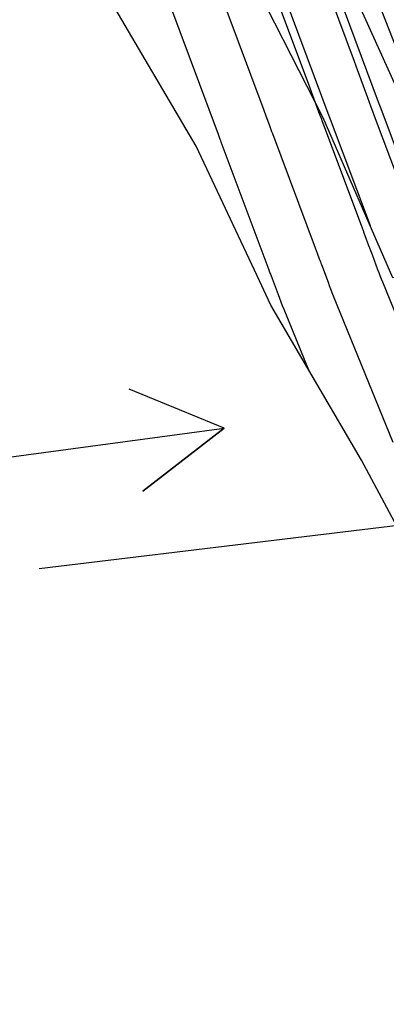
# Model space of a CAD drawing. Extents: x 954385 to 988206, y 1868364 to 1924553.
# Drawn here: x 957806 to 957827.4, y 1919393.1 to 1919451 of the extents above; entities that cross this region are included whole.
import ezdxf

# ---------------------------------------------------------------- set-up
doc = ezdxf.new("R2010")
doc.units = 0
for name, color, linetype in [('13', 7, 'Continuous'), ('16', 7, 'Continuous'), ('22', 7, 'Continuous'), ('24', 7, 'Continuous'), ('26', 7, 'Continuous'), ('6', 7, 'Continuous'), ('7', 7, 'Continuous')]:
    doc.layers.add(name, color=color, linetype=linetype)

msp = doc.modelspace()

# ---------------------------------------------------------------- linework, layer by layer
at = {"layer": '13'}
msp.add_lwpolyline([(957840.331, 1919417.618), (957839.932, 1919418.619), (957839.927, 1919418.632), (957837.003, 1919426.061), (957836.999, 1919426.073), (957836.231, 1919428.038), (957836.208, 1919428.1), (957832.589, 1919437.454), (957832.576, 1919437.488), (957832.563, 1919437.523), (957829.798, 1919444.78), (957829.789, 1919444.804), (957829.777, 1919444.832), (957829.77, 1919444.85), (957829.217, 1919446.132), (957829.202, 1919446.167), (957829.188, 1919446.201), (957829.174, 1919446.236), (957829.16, 1919446.27), (957825.553, 1919455.52)], dxfattribs=at)
at = {"layer": '16'}
for points in [[(957933.04, 1919459.536), (957827.772, 1919435.913), (957823.706, 1919445.249), (957819.016, 1919454.445), (957814.978, 1919463.788), (957811.512, 1919473.259), (957807.305, 1919482.563), (957803.818, 1919492.03), (957800.566, 1919501.549), (957796.957, 1919510.987), (957793.5, 1919520.46), (957791.879, 1919530.345), (957791.541, 1919533.262), (957789.779, 1919540.123), (957786.564, 1919549.65), (957784.448, 1919559.424), (957782.965, 1919569.34)], [(957823.566, 1919455.198), (957826.914, 1919446.179), (957826.95, 1919446.082), (957826.986, 1919445.985), (957827.022, 1919445.888), (957827.059, 1919445.792), (957830.53, 1919436.532)], [(957826.452, 1919438.943), (957824.067, 1919445.307), (957824.051, 1919445.349), (957820.578, 1919454.704)]]:
    msp.add_lwpolyline(points, dxfattribs=at)
at = {"layer": '22'}
msp.add_lwpolyline([(957852.72, 1919390.223), (957848.138, 1919399.442), (957844.826, 1919406.961), (957843.913, 1919409.252), (957839.904, 1919418.614), (957836.916, 1919426.044), (957836.127, 1919428.027), (957832.115, 1919437.388), (957829.099, 1919444.641), (957828.416, 1919446.025), (957824.225, 1919455.325)], dxfattribs=at)
at = {"layer": '24'}
for points in [[(957852.72, 1919390.223), (957848.138, 1919399.442), (957844.826, 1919406.961), (957843.913, 1919409.252), (957839.904, 1919418.614), (957836.916, 1919426.044), (957836.127, 1919428.027), (957832.115, 1919437.388), (957829.099, 1919444.641), (957828.416, 1919446.025), (957824.225, 1919455.325)], [(957844.033, 1919388.318), (957840.673, 1919395.845), (957840.668, 1919395.853), (957841.059, 1919395.942), (957837.661, 1919402.261), (957835.488, 1919406.898), (957830.831, 1919416.102), (957825.929, 1919425.25), (957820.643, 1919434.313), (957819.847, 1919436.02), (957816.295, 1919443.586), (957810.978, 1919452.642)]]:
    msp.add_lwpolyline(points, dxfattribs=at)
at = {"layer": '26'}
for points in [[(957757.131, 1919418.928), (957817.927, 1919427.127), (957813.178, 1919423.459), (957817.927, 1919427.127), (957812.376, 1919429.406)], [(957807.131, 1919418.928), (957855.115, 1919424.738), (957850.318, 1919421.135), (957855.115, 1919424.738), (957849.596, 1919427.091)]]:
    msp.add_lwpolyline(points, dxfattribs=at)
at = {"layer": '6'}
msp.add_lwpolyline([(957822.863, 1919430.507), (957821.421, 1919434.052), (957821.335, 1919434.265), (957821.251, 1919434.477), (957821.169, 1919434.691), (957821.088, 1919434.905), (957820.621, 1919436.157), (957820.595, 1919436.225), (957820.545, 1919436.359), (957817.751, 1919443.832), (957817.723, 1919443.907), (957817.696, 1919443.981), (957817.586, 1919444.278), (957814.268, 1919453.21)], dxfattribs=at)
at = {"layer": '7'}
for points in [[(957828.599, 1919440.276), (957826.703, 1919445.347), (957826.604, 1919445.612), (957826.505, 1919445.877), (957826.406, 1919446.142), (957826.308, 1919446.408), (957825.914, 1919447.469), (957825.815, 1919447.734), (957825.717, 1919447.999), (957825.618, 1919448.264), (957825.52, 1919448.529), (957823.208, 1919454.753)], [(957820.228, 1919454.239), (957822.875, 1919447.112), (957823.016, 1919446.734), (957823.156, 1919446.355), (957823.437, 1919445.599), (957823.507, 1919445.409), (957823.578, 1919445.22), (957823.648, 1919445.031), (957823.719, 1919444.842), (957825.914, 1919438.97), (957825.969, 1919438.824), (957826.024, 1919438.677), (957826.079, 1919438.531), (957826.133, 1919438.384), (957826.353, 1919437.798), (957826.408, 1919437.651), (957826.462, 1919437.505), (957826.517, 1919437.358), (957826.572, 1919437.211), (957826.875, 1919436.399), (957826.945, 1919436.215), (957827.015, 1919436.032), (957827.088, 1919435.849), (957827.161, 1919435.667), (957830.365, 1919427.789)], [(957817.248, 1919453.724), (957820.23, 1919445.695), (957820.356, 1919445.355), (957820.566, 1919444.79), (957820.609, 1919444.677), (957820.651, 1919444.563), (957820.693, 1919444.45), (957820.735, 1919444.337), (957823.23, 1919437.665), (957823.291, 1919437.501), (957823.352, 1919437.338), (957823.474, 1919437.011), (957823.505, 1919436.929), (957823.535, 1919436.848), (957823.566, 1919436.766), (957823.596, 1919436.684), (957823.982, 1919435.652), (957824.057, 1919435.453), (957824.133, 1919435.255), (957824.211, 1919435.057), (957824.291, 1919434.86), (957827.771, 1919426.304)]]:
    msp.add_lwpolyline(points, dxfattribs=at)

doc.saveas('drawing.dxf')
